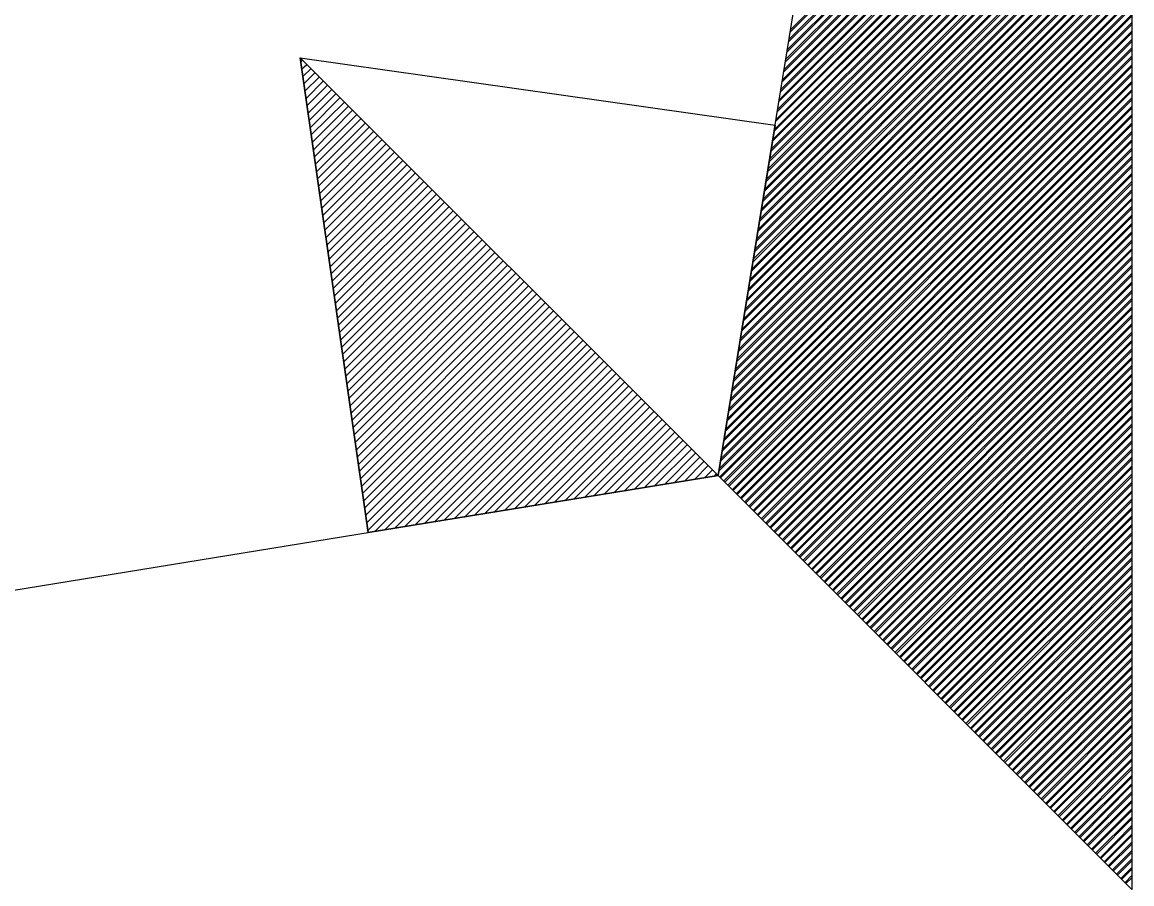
# Model space of a CAD drawing. Extents: x 576692 to 577659, y 273254 to 273799.
# Drawn here: x 576964.911 to 576967.314, y 273786.044 to 273787.909 of the extents above; entities that cross this region are included whole.
import ezdxf

# ---------------------------------------------------------------- set-up
doc = ezdxf.new("R2010")
doc.units = 0
doc.layers.add('RAMI_UZMR_####_####_#', color=7, linetype='Continuous')

msp = doc.modelspace()

# ---------------------------------------------------------------- linework, layer by layer
at = {"layer": 'RAMI_UZMR_####_####_#'}
for p, q in [((576966.4177, 273786.9276), (576967.3137, 273792.4316)), ((576967.3137, 273792.4316), (576967.3137, 273786.0316)), ((576966.5753, 273787.8932), (576967.3137, 273788.6324)), ((576966.5705, 273787.8668), (576967.3137, 273788.61)), ((576966.5713, 273787.8716), (576967.3137, 273788.614)), ((576966.5745, 273787.8884), (576967.3137, 273788.6284)), ((576966.5673, 273787.8452), (576967.3137, 273788.5916)), ((576966.5681, 273787.85), (576967.3137, 273788.5956)), ((576966.5641, 273787.8284), (576967.3137, 273788.5772)), ((576966.5641, 273787.8236), (576967.3137, 273788.574)), ((576966.5569, 273787.7804), (576967.3137, 273788.5372)), ((576966.5577, 273787.7852), (576967.3137, 273788.542)), ((576966.5601, 273787.802), (576967.3137, 273788.5556)), ((576966.5609, 273787.8068), (576967.3137, 273788.5596)), ((576966.5529, 273787.7588), (576967.3137, 273788.5196)), ((576966.5537, 273787.7636), (576967.3137, 273788.5236)), ((576966.5497, 273787.7372), (576967.3137, 273788.5012)), ((576966.5505, 273787.742), (576967.3137, 273788.5052)), ((576966.5425, 273787.694), (576967.3137, 273788.4652)), ((576966.5433, 273787.6988), (576967.3137, 273788.4692)), ((576966.5465, 273787.7204), (576967.3137, 273788.4876)), ((576966.5465, 273787.7156), (576967.3137, 273788.4828)), ((576966.5385, 273787.6724), (576967.3137, 273788.4468)), ((576966.5401, 273787.6772), (576967.3137, 273788.4508)), ((576966.5353, 273787.6508), (576967.3137, 273788.4292)), ((576966.5361, 273787.6556), (576967.3137, 273788.4332)), ((576966.5289, 273787.6124), (576967.3137, 273788.3964)), ((576966.5289, 273787.6076), (576967.3137, 273788.3932)), ((576966.5321, 273787.6292), (576967.3137, 273788.4108)), ((576966.5329, 273787.634), (576967.3137, 273788.4148)), ((576966.5249, 273787.5852), (576967.3137, 273788.3748)), ((576966.5257, 273787.5908), (576967.3137, 273788.3788)), ((576966.5217, 273787.5644), (576967.3137, 273788.3564)), ((576966.5225, 273787.5692), (576967.3137, 273788.3604)), ((576966.5145, 273787.5212), (576967.3137, 273788.3204)), ((576966.5153, 273787.526), (576967.3137, 273788.3244)), ((576966.5177, 273787.5428), (576967.3137, 273788.3388)), ((576966.5185, 273787.5468), (576967.3137, 273788.342)), ((576966.5105, 273787.4996), (576967.3137, 273788.302)), ((576966.5113, 273787.5036), (576967.3137, 273788.306)), ((576966.5073, 273787.478), (576967.3137, 273788.2844)), ((576966.5081, 273787.4828), (576967.3137, 273788.2884)), ((576966.5001, 273787.4348), (576967.3137, 273788.2476)), ((576966.5009, 273787.4396), (576967.3137, 273788.2524)), ((576966.5041, 273787.4564), (576967.3137, 273788.266)), ((576966.5049, 273787.4604), (576967.3137, 273788.27)), ((576966.4969, 273787.4124), (576967.3137, 273788.23)), ((576966.4977, 273787.4172), (576967.3137, 273788.234)), ((576966.4937, 273787.3964), (576967.3137, 273788.2156)), ((576966.4937, 273787.3908), (576967.3137, 273788.2116)), ((576966.4865, 273787.3476), (576967.3137, 273788.1756)), ((576966.4873, 273787.3524), (576967.3137, 273788.1796)), ((576966.4897, 273787.3692), (576967.3137, 273788.1932)), ((576966.4905, 273787.374), (576967.3137, 273788.1972)), ((576966.4825, 273787.326), (576967.3137, 273788.158)), ((576966.4833, 273787.3308), (576967.3137, 273788.1612)), ((576966.4793, 273787.3052), (576967.3137, 273788.1396)), ((576966.4801, 273787.3092), (576967.3137, 273788.1436)), ((576966.4729, 273787.266), (576967.3137, 273788.1068)), ((576966.4761, 273787.2876), (576967.3137, 273788.1252)), ((576966.4761, 273787.2828), (576967.3137, 273788.1212)), ((576966.4681, 273787.2396), (576967.3137, 273788.0852)), ((576966.4697, 273787.2444), (576967.3137, 273788.0892)), ((576966.4721, 273787.262), (576967.3137, 273788.1028)), ((576966.4649, 273787.218), (576967.3137, 273788.0668)), ((576966.4657, 273787.2228), (576967.3137, 273788.0708)), ((576966.4585, 273787.1796), (576967.3137, 273788.0348)), ((576966.4617, 273787.1964), (576967.3137, 273788.0492)), ((576966.4625, 273787.2012), (576967.3137, 273788.0524)), ((576966.4545, 273787.1532), (576967.3137, 273788.0124)), ((576966.4553, 273787.158), (576967.3137, 273788.0164)), ((576966.4585, 273787.1748), (576967.3137, 273788.0308)), ((576966.4513, 273787.1316), (576967.3137, 273787.9948)), ((576966.4521, 273787.1364), (576967.3137, 273787.9988)), ((576966.4449, 273787.0932), (576967.3137, 273787.962)), ((576966.4473, 273787.11), (576967.3137, 273787.9764)), ((576966.4481, 273787.1148), (576967.3137, 273787.9804)), ((576966.4401, 273787.0668), (576967.3137, 273787.9404)), ((576966.4409, 273787.0716), (576967.3137, 273787.9444)), ((576966.4441, 273787.0884), (576967.3137, 273787.958)), ((576966.4369, 273787.0452), (576967.3137, 273787.922)), ((576966.4377, 273787.05), (576967.3137, 273787.926)), ((576966.4305, 273787.0068), (576967.3137, 273787.89)), ((576966.4337, 273787.0236), (576967.3137, 273787.9044)), ((576966.4345, 273787.0284), (576967.3137, 273787.9084)), ((576966.4265, 273786.9804), (576967.3137, 273787.8676)), ((576966.4273, 273786.9852), (576967.3137, 273787.8716)), ((576966.4297, 273787.002), (576967.3137, 273787.886)), ((576966.4233, 273786.9636), (576967.3137, 273787.854)), ((576966.4233, 273786.9588), (576967.3137, 273787.8492)), ((576965.6601, 273786.8044), (576965.5129, 273787.8324)), ((576965.5129, 273787.8324), (576966.4177, 273786.9276)), ((576966.4177, 273786.9276), (576965.5129, 273787.8324)), ((576965.5129, 273787.8324), (576966.5417, 273787.686)), ((576965.5129, 273787.8324), (576965.6601, 273786.8044)), ((576966.4177, 273786.9276), (576965.5129, 273787.8324)), ((576965.5145, 273787.8236), (576965.5185, 273787.8276)), ((576965.5161, 273787.8076), (576965.5273, 273787.818)), ((576966.4193, 273786.9372), (576967.3137, 273787.8316)), ((576966.4201, 273786.942), (576967.3137, 273787.8356)), ((576966.4209, 273786.9244), (576967.3137, 273787.8172)), ((576965.5185, 273787.7916), (576965.5369, 273787.8092)), ((576965.5209, 273787.7756), (576965.5457, 273787.8004)), ((576966.4233, 273786.9228), (576967.3137, 273787.8132)), ((576966.4297, 273786.9156), (576967.3137, 273787.7996)), ((576966.4321, 273786.9132), (576967.3137, 273787.7956)), ((576965.5233, 273787.7596), (576965.5545, 273787.7908)), ((576965.5257, 273787.7444), (576965.5633, 273787.782)), ((576965.5273, 273787.7284), (576965.5721, 273787.7732)), ((576966.4393, 273786.9068), (576967.3137, 273787.7812)), ((576966.4409, 273786.9044), (576967.3137, 273787.7772)), ((576965.5305, 273787.7124), (576965.5817, 273787.7636)), ((576965.5321, 273787.6964), (576965.5905, 273787.7548)), ((576965.5345, 273787.6804), (576965.5993, 273787.746)), ((576966.4481, 273786.8972), (576967.3137, 273787.7628)), ((576966.4505, 273786.8956), (576967.3137, 273787.7596)), ((576966.4569, 273786.8884), (576967.3137, 273787.7452)), ((576965.5369, 273787.6652), (576965.6089, 273787.7364)), ((576965.5393, 273787.6492), (576965.6177, 273787.7276)), ((576965.5417, 273787.6332), (576965.6265, 273787.7188)), ((576966.4593, 273786.8868), (576967.3137, 273787.7412)), ((576966.4665, 273786.8796), (576967.3137, 273787.7268)), ((576966.4681, 273786.8772), (576967.3137, 273787.7228)), ((576965.5433, 273787.6172), (576965.6361, 273787.71)), ((576965.5457, 273787.6012), (576965.6449, 273787.7004)), ((576966.4753, 273786.87), (576967.3137, 273787.7084)), ((576966.4777, 273786.8684), (576967.3137, 273787.7052)), ((576965.5481, 273787.5852), (576965.6545, 273787.6916)), ((576965.5505, 273787.57), (576965.6633, 273787.6828)), ((576965.5529, 273787.554), (576965.6721, 273787.6732)), ((576966.5417, 273787.686), (576966.4177, 273786.9276)), ((576966.4841, 273786.8612), (576967.3137, 273787.6908)), ((576966.4865, 273786.8596), (576967.3137, 273787.6868)), ((576966.4937, 273786.8524), (576967.3137, 273787.6724)), ((576965.5545, 273787.538), (576965.6809, 273787.6644)), ((576965.5569, 273787.522), (576965.6905, 273787.6556)), ((576966.4953, 273786.85), (576967.3137, 273787.6684)), ((576966.5025, 273786.8428), (576967.3137, 273787.6548)), ((576966.5041, 273786.8412), (576967.3137, 273787.6508)), ((576965.5593, 273787.506), (576965.6993, 273787.646)), ((576965.5617, 273787.4908), (576965.7081, 273787.6372)), ((576965.5641, 273787.4748), (576965.7177, 273787.6284)), ((576966.5113, 273786.834), (576967.3137, 273787.6364)), ((576966.5137, 273786.8316), (576967.3137, 273787.6324)), ((576965.5665, 273787.4588), (576965.7265, 273787.6188)), ((576965.5689, 273787.4428), (576965.7353, 273787.61)), ((576965.5705, 273787.4268), (576965.7449, 273787.6012)), ((576966.5209, 273786.8252), (576967.3137, 273787.6188)), ((576966.5225, 273786.8228), (576967.3137, 273787.614)), ((576966.5297, 273786.8164), (576967.3137, 273787.6004)), ((576965.5729, 273787.4116), (576965.7537, 273787.5916)), ((576965.5753, 273787.3956), (576965.7625, 273787.5828)), ((576966.5313, 273786.814), (576967.3137, 273787.5964)), ((576966.5385, 273786.8068), (576967.3137, 273787.582)), ((576966.5409, 273786.8044), (576967.3137, 273787.578)), ((576965.5777, 273787.3796), (576965.7721, 273787.574)), ((576965.5801, 273787.3644), (576965.7809, 273787.5644)), ((576965.5825, 273787.3484), (576965.7897, 273787.5556)), ((576966.5481, 273786.798), (576967.3137, 273787.5644)), ((576966.5497, 273786.7956), (576967.3137, 273787.5596)), ((576965.5841, 273787.3324), (576965.7993, 273787.5468)), ((576965.5865, 273787.3164), (576965.8081, 273787.5372)), ((576965.5889, 273787.3004), (576965.8169, 273787.5284)), ((576966.5569, 273786.7884), (576967.3137, 273787.546)), ((576966.5585, 273786.7868), (576967.3137, 273787.542)), ((576966.5657, 273786.7796), (576967.3137, 273787.5276)), ((576965.5913, 273787.2844), (576965.8257, 273787.5196)), ((576965.5937, 273787.2684), (576965.8353, 273787.51)), ((576966.5681, 273786.778), (576967.3137, 273787.5244)), ((576966.5745, 273786.7708), (576967.3137, 273787.51)), ((576966.5769, 273786.7692), (576967.3137, 273787.506)), ((576965.5961, 273787.2532), (576965.8441, 273787.5012)), ((576965.5977, 273787.2372), (576965.8529, 273787.4924)), ((576965.6001, 273787.2212), (576965.8625, 273787.4828)), ((576966.5841, 273786.7612), (576967.3137, 273787.4916)), ((576966.5857, 273786.7596), (576967.3137, 273787.4876)), ((576965.6025, 273787.2052), (576965.8713, 273787.474)), ((576965.6049, 273787.19), (576965.8801, 273787.4652)), ((576965.6073, 273787.174), (576965.8897, 273787.4564)), ((576966.5929, 273786.7524), (576967.3137, 273787.4732)), ((576966.5953, 273786.7508), (576967.3137, 273787.47)), ((576966.6017, 273786.7436), (576967.3137, 273787.4556)), ((576965.6097, 273787.158), (576965.8985, 273787.4476)), ((576965.6113, 273787.142), (576965.9073, 273787.438)), ((576966.6041, 273786.742), (576967.3137, 273787.4516)), ((576966.6113, 273786.734), (576967.3137, 273787.4372)), ((576966.6129, 273786.7324), (576967.3137, 273787.4332)), ((576965.6137, 273787.126), (576965.9169, 273787.4292)), ((576965.6161, 273787.1108), (576965.9257, 273787.4204)), ((576965.6185, 273787.0948), (576965.9345, 273787.4108)), ((576966.6201, 273786.7252), (576967.3137, 273787.4188)), ((576966.6217, 273786.7236), (576967.3137, 273787.4156)), ((576965.6209, 273787.0788), (576965.9433, 273787.402)), ((576965.6233, 273787.0628), (576965.9529, 273787.3932)), ((576965.6249, 273787.0468), (576965.9617, 273787.3836)), ((576966.6289, 273786.7164), (576967.3137, 273787.4012)), ((576966.6313, 273786.7148), (576967.3137, 273787.3972)), ((576966.6385, 273786.7076), (576967.3137, 273787.3836)), ((576965.6273, 273787.0316), (576965.9705, 273787.3748)), ((576965.6297, 273787.0156), (576965.9801, 273787.366)), ((576966.6401, 273786.7052), (576967.3137, 273787.3788)), ((576966.6473, 273786.6988), (576967.3137, 273787.3652)), ((576966.6489, 273786.6964), (576967.3137, 273787.3612)), ((576965.6321, 273786.9996), (576965.9889, 273787.3564)), ((576965.6345, 273786.9836), (576965.9977, 273787.3476)), ((576965.6361, 273786.9676), (576966.0073, 273787.3388)), ((576966.6561, 273786.6892), (576967.3137, 273787.3468)), ((576966.6585, 273786.6876), (576967.3137, 273787.3428)), ((576965.6393, 273786.9516), (576966.0161, 273787.3292)), ((576965.6409, 273786.9364), (576966.0249, 273787.3204)), ((576965.6433, 273786.9204), (576966.0345, 273787.3116)), ((576966.6657, 273786.6804), (576967.3137, 273787.3284)), ((576966.6673, 273786.678), (576967.3137, 273787.3244)), ((576966.6745, 273786.6716), (576967.3137, 273787.3108)), ((576965.6457, 273786.9044), (576966.0433, 273787.302)), ((576965.6481, 273786.8892), (576966.0521, 273787.2932)), ((576966.6761, 273786.6692), (576967.3137, 273787.3068)), ((576966.6833, 273786.662), (576967.3137, 273787.2924)), ((576966.6857, 273786.6604), (576967.3137, 273787.2884)), ((576965.6505, 273786.8732), (576966.0617, 273787.2844)), ((576965.6521, 273786.8572), (576966.0705, 273787.2748)), ((576965.6545, 273786.8412), (576966.0793, 273787.266)), ((576966.6921, 273786.6532), (576967.3137, 273787.2748)), ((576966.6945, 273786.6508), (576967.3137, 273787.2708)), ((576965.6569, 273786.8252), (576966.0889, 273787.2572)), ((576965.6593, 273786.8092), (576966.0977, 273787.2476)), ((576965.6745, 273786.8068), (576966.1065, 273787.2388)), ((576966.7017, 273786.6444), (576967.3137, 273787.2564)), ((576966.7033, 273786.642), (576967.3137, 273787.2524)), ((576965.6961, 273786.81), (576966.1161, 273787.23)), ((576965.7177, 273786.814), (576966.1249, 273787.2204)), ((576966.7105, 273786.6348), (576967.3137, 273787.238)), ((576966.7129, 273786.6332), (576967.3137, 273787.234)), ((576966.7193, 273786.626), (576967.3137, 273787.2204)), ((576966.7217, 273786.6236), (576967.3137, 273787.2164)), ((576965.7393, 273786.8172), (576966.1337, 273787.2116)), ((576965.7609, 273786.8204), (576966.1433, 273787.2028)), ((576965.7825, 273786.8244), (576966.1521, 273787.194)), ((576966.7289, 273786.6172), (576967.3137, 273787.202)), ((576966.7305, 273786.6148), (576967.3137, 273787.198)), ((576965.8041, 273786.8276), (576966.1609, 273787.1852)), ((576965.8257, 273786.8316), (576966.1705, 273787.1756)), ((576965.8473, 273786.8348), (576966.1793, 273787.1668)), ((576966.7377, 273786.6076), (576967.3137, 273787.1836)), ((576966.7401, 273786.606), (576967.3137, 273787.1796)), ((576965.8689, 273786.838), (576966.1881, 273787.1572)), ((576965.8905, 273786.842), (576966.1969, 273787.1484)), ((576966.7465, 273786.5988), (576967.3137, 273787.166)), ((576966.7489, 273786.5964), (576967.3137, 273787.162)), ((576966.7561, 273786.59), (576967.3137, 273787.1476)), ((576966.7577, 273786.5876), (576967.3137, 273787.1436)), ((576965.9121, 273786.8452), (576966.2057, 273787.1396)), ((576965.9337, 273786.8492), (576966.2153, 273787.13)), ((576965.9553, 273786.8524), (576966.2241, 273787.1212)), ((576966.7649, 273786.5804), (576967.3137, 273787.13)), ((576966.7665, 273786.5788), (576967.3137, 273787.126)), ((576965.9769, 273786.8556), (576966.2329, 273787.1124)), ((576965.9985, 273786.8596), (576966.2425, 273787.1028)), ((576966.7737, 273786.5716), (576967.3137, 273787.1116)), ((576966.7761, 273786.5692), (576967.3137, 273787.1076)), ((576966.0201, 273786.8628), (576966.2513, 273787.094)), ((576966.0425, 273786.8668), (576966.2601, 273787.0852)), ((576966.0633, 273786.87), (576966.2697, 273787.0764)), ((576966.7833, 273786.5628), (576967.3137, 273787.0932)), ((576966.7849, 273786.5604), (576967.3137, 273787.0892)), ((576966.7921, 273786.5532), (576967.3137, 273787.0748)), ((576966.7945, 273786.5516), (576967.3137, 273787.0716)), ((576966.0857, 273786.8732), (576966.2785, 273787.0668)), ((576966.1065, 273786.8772), (576966.2873, 273787.058)), ((576966.1289, 273786.8804), (576966.2969, 273787.0492)), ((576966.8009, 273786.5444), (576967.3137, 273787.0572)), ((576966.8033, 273786.542), (576967.3137, 273787.0532)), ((576966.1497, 273786.8844), (576966.3057, 273787.0396)), ((576966.1713, 273786.8876), (576966.3145, 273787.0308)), ((576966.1929, 273786.8908), (576966.3241, 273787.022)), ((576966.8105, 273786.5356), (576967.3137, 273787.0388)), ((576966.8121, 273786.5332), (576967.3137, 273787.0348)), ((576966.2153, 273786.8948), (576966.3329, 273787.0124)), ((576966.2369, 273786.898), (576966.3417, 273787.0036)), ((576966.8193, 273786.526), (576967.3137, 273787.0212)), ((576966.8217, 273786.5244), (576967.3137, 273787.0172)), ((576966.8281, 273786.5172), (576967.3137, 273787.0028)), ((576966.8305, 273786.5156), (576967.3137, 273786.9988)), ((576966.2585, 273786.902), (576966.3513, 273786.9948)), ((576966.2801, 273786.9052), (576966.3601, 273786.9852)), ((576966.3017, 273786.9084), (576966.3689, 273786.9764)), ((576966.8377, 273786.5084), (576967.3137, 273786.9852)), ((576966.8393, 273786.5068), (576967.3137, 273786.9804)), ((576966.3233, 273786.9124), (576966.3785, 273786.9676)), ((576966.3449, 273786.9156), (576966.3873, 273786.958)), ((576966.8465, 273786.4988), (576967.3137, 273786.9668)), ((576966.8489, 273786.4972), (576967.3137, 273786.9628)), ((576960.9137, 273786.0316), (576966.4177, 273786.9276)), ((576966.4177, 273786.9276), (576965.6601, 273786.8044)), ((576965.6601, 273786.8044), (576966.4177, 273786.9276)), ((576966.3665, 273786.9196), (576966.3961, 273786.9492)), ((576966.3881, 273786.9228), (576966.4057, 273786.9404)), ((576966.4097, 273786.926), (576966.4145, 273786.9316)), ((576967.3137, 273786.0316), (576966.4177, 273786.9276)), ((576966.4177, 273786.9276), (576967.3137, 273786.0316)), ((576966.8553, 273786.49), (576967.3137, 273786.9484)), ((576966.8577, 273786.4884), (576967.3137, 273786.9444)), ((576966.8649, 273786.4812), (576967.3137, 273786.9308)), ((576966.8665, 273786.4796), (576967.3137, 273786.926)), ((576966.8737, 273786.4716), (576967.3137, 273786.9124)), ((576966.8753, 273786.47), (576967.3137, 273786.9084)), ((576966.8825, 273786.4628), (576967.3137, 273786.894)), ((576966.8841, 273786.4612), (576967.3137, 273786.8908)), ((576966.8921, 273786.454), (576967.3137, 273786.8764)), ((576966.8937, 273786.4524), (576967.3137, 273786.8724)), ((576966.9009, 273786.4452), (576967.3137, 273786.858)), ((576966.9025, 273786.4428), (576967.3137, 273786.854)), ((576966.9097, 273786.4364), (576967.3137, 273786.8396)), ((576966.9113, 273786.434), (576967.3137, 273786.8364)), ((576966.9193, 273786.4268), (576967.3137, 273786.822)), ((576966.9209, 273786.4244), (576967.3137, 273786.818)), ((576966.9281, 273786.418), (576967.3137, 273786.8036)), ((576966.9297, 273786.4156), (576967.3137, 273786.7996)), ((576966.9369, 273786.4092), (576967.3137, 273786.7852)), ((576966.9385, 273786.4068), (576967.3137, 273786.782)), ((576966.9457, 273786.3996), (576967.3137, 273786.7676)), ((576966.9481, 273786.398), (576967.3137, 273786.7636)), ((576966.9545, 273786.3908), (576967.3137, 273786.75)), ((576966.9569, 273786.3884), (576967.3137, 273786.7452)), ((576966.9641, 273786.3812), (576967.3137, 273786.7316)), ((576966.9657, 273786.3796), (576967.3137, 273786.7276)), ((576966.9729, 273786.3724), (576967.3137, 273786.7132)), ((576966.9753, 273786.3708), (576967.3137, 273786.7092)), ((576966.9817, 273786.3636), (576967.3137, 273786.6956)), ((576966.9841, 273786.3612), (576967.3137, 273786.6908)), ((576966.9913, 273786.354), (576967.3137, 273786.6772)), ((576966.9929, 273786.3524), (576967.3137, 273786.6732)), ((576967.0001, 273786.3452), (576967.3137, 273786.6588)), ((576967.0025, 273786.3436), (576967.3137, 273786.6548)), ((576967.0089, 273786.3364), (576967.3137, 273786.6412)), ((576967.0113, 273786.334), (576967.3137, 273786.6372)), ((576967.0185, 273786.3276), (576967.3137, 273786.6228)), ((576967.0201, 273786.3252), (576967.3137, 273786.6188)), ((576967.0273, 273786.318), (576967.3137, 273786.6044)), ((576967.0297, 273786.3164), (576967.3137, 273786.6004)), ((576967.0361, 273786.3092), (576967.3137, 273786.5868)), ((576967.0385, 273786.3068), (576967.3137, 273786.5828)), ((576967.0457, 273786.3004), (576967.3137, 273786.5684)), ((576967.0473, 273786.298), (576967.3137, 273786.5644)), ((576967.0545, 273786.2908), (576967.3137, 273786.55)), ((576967.0569, 273786.2892), (576967.3137, 273786.546)), ((576967.0633, 273786.282), (576967.3137, 273786.5324)), ((576967.0657, 273786.2796), (576967.3137, 273786.5284)), ((576967.0729, 273786.2732), (576967.3137, 273786.514)), ((576967.0745, 273786.2708), (576967.3137, 273786.51)), ((576967.0817, 273786.2636), (576967.3137, 273786.4964)), ((576967.0841, 273786.262), (576967.3137, 273786.4924)), ((576967.0905, 273786.2548), (576967.3137, 273786.478)), ((576967.0929, 273786.2532), (576967.3137, 273786.474)), ((576967.1001, 273786.246), (576967.3137, 273786.4596)), ((576967.1017, 273786.2436), (576967.3137, 273786.4556)), ((576967.1089, 273786.2364), (576967.3137, 273786.442)), ((576967.1113, 273786.2348), (576967.3137, 273786.438)), ((576967.1177, 273786.2276), (576967.3137, 273786.4236)), ((576967.1201, 273786.226), (576967.3137, 273786.4196)), ((576967.1273, 273786.2188), (576967.3137, 273786.4052)), ((576967.1289, 273786.2164), (576967.3137, 273786.4012)), ((576967.1361, 273786.2092), (576967.3137, 273786.3876)), ((576967.1377, 273786.2076), (576967.3137, 273786.3836)), ((576967.1449, 273786.2004), (576967.3137, 273786.3692)), ((576967.1465, 273786.1988), (576967.3137, 273786.3652)), ((576967.1545, 273786.1916), (576967.3137, 273786.3516)), ((576967.1561, 273786.1892), (576967.3137, 273786.3468)), ((576967.1633, 273786.1828), (576967.3137, 273786.3332)), ((576967.1649, 273786.1804), (576967.3137, 273786.3292)), ((576967.1721, 273786.1732), (576967.3137, 273786.3148)), ((576967.1737, 273786.1716), (576967.3137, 273786.3108)), ((576967.1817, 273786.1644), (576967.3137, 273786.2972)), ((576967.1833, 273786.162), (576967.3137, 273786.2924)), ((576967.1905, 273786.1556), (576967.3137, 273786.2788)), ((576967.1921, 273786.1532), (576967.3137, 273786.2748)), ((576967.1993, 273786.146), (576967.3137, 273786.2604)), ((576967.2017, 273786.1444), (576967.3137, 273786.2572)), ((576967.2081, 273786.1372), (576967.3137, 273786.2428)), ((576967.2105, 273786.1356), (576967.3137, 273786.2388)), ((576967.2169, 273786.1284), (576967.3137, 273786.2244)), ((576967.2193, 273786.126), (576967.3137, 273786.2204)), ((576967.2265, 273786.1188), (576967.3137, 273786.206)), ((576967.2289, 273786.1172), (576967.3137, 273786.2028)), ((576967.2353, 273786.11), (576967.3137, 273786.1884)), ((576967.2377, 273786.1084), (576967.3137, 273786.1844)), ((576967.2449, 273786.1004), (576967.3137, 273786.17)), ((576967.2465, 273786.0988), (576967.3137, 273786.166)), ((576967.2537, 273786.0916), (576967.3137, 273786.1516)), ((576967.2553, 273786.09), (576967.3137, 273786.1484)), ((576967.2625, 273786.0828), (576967.3137, 273786.134)), ((576967.2649, 273786.0812), (576967.3137, 273786.13)), ((576967.2721, 273786.074), (576967.3137, 273786.1164)), ((576967.2737, 273786.0716), (576967.3137, 273786.1116)), ((576967.2809, 273786.0652), (576967.3137, 273786.098)), ((576967.2825, 273786.0628), (576967.3137, 273786.094)), ((576967.2897, 273786.0556), (576967.3137, 273786.0796)), ((576967.2921, 273786.054), (576967.3137, 273786.0756)), ((576967.2993, 273786.0468), (576967.3137, 273786.062)), ((576967.3009, 273786.0444), (576967.3137, 273786.0572))]:
    msp.add_line(p, q, dxfattribs=at)

doc.saveas('drawing.dxf')
